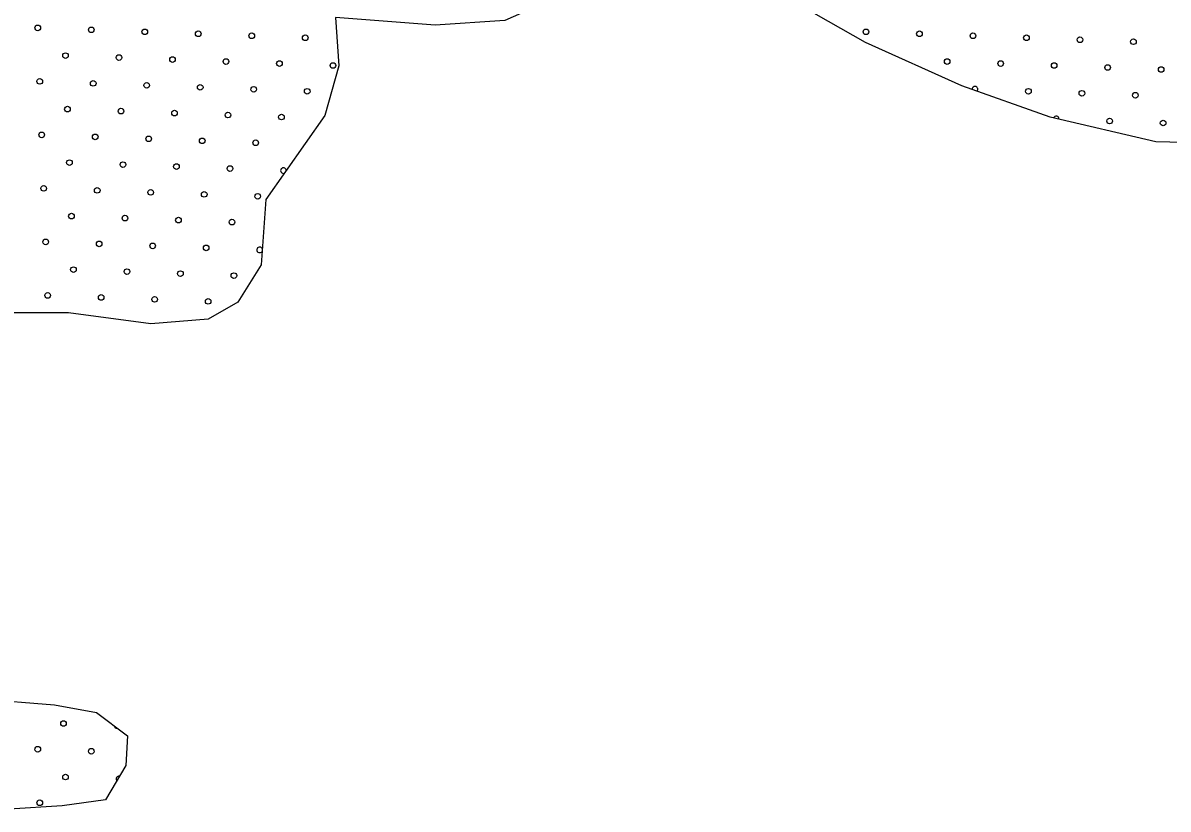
# Model space of a CAD drawing. Extents: x 1612280 to 1883141, y 560852 to 780851.
# Drawn here: x 1804356 to 1808672, y 627372 to 630334 of the extents above; entities that cross this region are included whole.
import ezdxf

# ---------------------------------------------------------------- set-up
doc = ezdxf.new("R2010")
doc.units = 0
doc.layers.add('DESIGN - SCRATCH - User 1', color=7, linetype='Continuous')
doc.layers.add('DESIGN - TRAFFIC CONTROL PERMANENT - Pavement Marking Text', color=7, linetype='Continuous')

msp = doc.modelspace()

# ---------------------------------------------------------------- linework, layer by layer
at = {"layer": 'DESIGN - SCRATCH - User 1'}
for points in [[(1808890.1, 629879.8), (1808626.6, 629885.7), (1808228.4, 629979.4), (1807894.6, 630096.6), (1807531.6, 630260.7), (1807151, 630477.5), (1806793.8, 630694.3), (1806659.1, 630747), (1806559.6, 630741.1), (1806401.5, 630588.8), (1806278.5, 630389.6), (1806173.1, 630342.7), (1805909.6, 630325.1), (1805534.8, 630354.4), (1805546.5, 630172.8), (1805493.8, 629985.3), (1805271.3, 629668.9), (1805253.8, 629422.8), (1805165.9, 629282.1), (1805054.7, 629217.7), (1804838, 629200.1), (1804527.7, 629241.1), (1804258.3, 629241.1)], [(1808890.1, 629879.8), (1808626.6, 629885.7), (1808228.4, 629979.4), (1807894.6, 630096.6), (1807531.6, 630260.7), (1807151, 630477.5), (1806793.8, 630694.3), (1806659.1, 630747), (1806559.6, 630741.1), (1806401.5, 630588.8), (1806278.5, 630389.6), (1806173.1, 630342.7), (1805909.6, 630325.1), (1805534.8, 630354.4), (1805546.5, 630172.8), (1805493.8, 629985.3), (1805271.3, 629668.9), (1805253.8, 629422.8), (1805165.9, 629282.1), (1805054.7, 629217.7), (1804838, 629200.1), (1804527.7, 629241.1), (1804258.3, 629241.1)], [(1804193.9, 627788), (1804474.9, 627764.6), (1804633.1, 627735.3), (1804750.2, 627647.4), (1804744.3, 627536), (1804668.2, 627407.1), (1804504.2, 627383.7), (1804305.1, 627372)], [(1804193.9, 627788), (1804474.9, 627764.6), (1804633.1, 627735.3), (1804750.2, 627647.4), (1804744.3, 627536), (1804668.2, 627407.1), (1804504.2, 627383.7), (1804305.1, 627372)]]:
    msp.add_lwpolyline(points, dxfattribs=at)
at = {"layer": 'DESIGN - TRAFFIC CONTROL PERMANENT - Pavement Marking Text'}
for centre in [(1804412.3, 630315.4), (1804412.3, 630315.4), (1804614, 630307.9), (1804614, 630307.9), (1804815.6, 630300.4), (1804815.6, 630300.4), (1805017.2, 630293), (1805017.2, 630293), (1807533.6, 630300.4), (1807533.6, 630300.4), (1807735.2, 630293), (1807735.2, 630293), (1805218.8, 630285.5), (1805218.8, 630285.5), (1805420.4, 630278), (1805420.4, 630278), (1807936.8, 630285.5), (1807936.8, 630285.5), (1808138.4, 630278), (1808138.4, 630278), (1808340, 630270.6), (1808340, 630270.6), (1808541.6, 630263.1), (1808541.6, 630263.1), (1804516.9, 630210.8), (1804516.9, 630210.8), (1804718.5, 630203.4), (1804718.5, 630203.4), (1804920.1, 630195.9), (1804920.1, 630195.9), (1805121.7, 630188.4), (1805121.7, 630188.4), (1805323.3, 630180.9), (1805323.3, 630180.9), (1805524.9, 630173.5), (1805524.9, 630173.5), (1807839.7, 630188.4), (1807839.7, 630188.4), (1808041.3, 630180.9), (1808041.3, 630180.9), (1808242.9, 630173.5), (1808242.9, 630173.5), (1808444.5, 630166), (1808444.5, 630166), (1808646.2, 630158.5), (1808646.2, 630158.5), (1804419.8, 630113.7), (1804419.8, 630113.7), (1804621.4, 630106.3), (1804621.4, 630106.3), (1804823, 630098.8), (1804823, 630098.8), (1805024.6, 630091.3), (1805024.6, 630091.3), (1805226.3, 630083.9), (1805226.3, 630083.9), (1805427.9, 630076.4), (1805427.9, 630076.4), (1808145.9, 630076.4), (1808145.9, 630076.4), (1808347.5, 630068.9), (1808347.5, 630068.9), (1808549.1, 630061.5), (1808549.1, 630061.5), (1804524.3, 630009.2), (1804524.3, 630009.2), (1804726, 630001.7), (1804726, 630001.7), (1804927.6, 629994.3), (1804927.6, 629994.3), (1805129.2, 629986.8), (1805129.2, 629986.8), (1805330.8, 629979.3), (1805330.8, 629979.3), (1808452, 629964.4), (1808452, 629964.4), (1808653.6, 629956.9), (1808653.6, 629956.9), (1804427.3, 629912.1), (1804427.3, 629912.1), (1804628.9, 629904.7), (1804628.9, 629904.7), (1804830.5, 629897.2), (1804830.5, 629897.2), (1805032.1, 629889.7), (1805032.1, 629889.7), (1805233.7, 629882.3), (1805233.7, 629882.3), (1804531.8, 629807.6), (1804531.8, 629807.6), (1804733.4, 629800.1), (1804733.4, 629800.1), (1804935, 629792.7), (1804935, 629792.7), (1805136.6, 629785.2), (1805136.6, 629785.2), (1804434.7, 629710.5), (1804434.7, 629710.5), (1804636.4, 629703.1), (1804636.4, 629703.1), (1804838, 629695.6), (1804838, 629695.6), (1805039.6, 629688.1), (1805039.6, 629688.1), (1805241.2, 629680.7), (1805241.2, 629680.7), (1804539.3, 629606), (1804539.3, 629606), (1804740.9, 629598.5), (1804740.9, 629598.5), (1804942.5, 629591.1), (1804942.5, 629591.1), (1805144.1, 629583.6), (1805144.1, 629583.6), (1804442.2, 629508.9), (1804442.2, 629508.9), (1804643.8, 629501.4), (1804643.8, 629501.4), (1804845.4, 629494), (1804845.4, 629494), (1805047, 629486.5), (1805047, 629486.5), (1804546.8, 629404.4), (1804546.8, 629404.4), (1804748.4, 629396.9), (1804748.4, 629396.9), (1804950, 629389.4), (1804950, 629389.4), (1805151.6, 629382), (1805151.6, 629382), (1804449.7, 629307.3), (1804449.7, 629307.3), (1804651.3, 629299.8), (1804651.3, 629299.8), (1804852.9, 629292.4), (1804852.9, 629292.4), (1805054.5, 629284.9), (1805054.5, 629284.9), (1804509.4, 627694.4), (1804509.4, 627694.4), (1804412.3, 627597.4), (1804412.3, 627597.4), (1804614, 627589.9), (1804614, 627589.9), (1804516.9, 627492.8), (1804516.9, 627492.8), (1804419.8, 627395.7), (1804419.8, 627395.7)]:
    msp.add_circle(centre, 10.6, dxfattribs=at)
for centre, start, end in [((1807944.3, 630083.9), 315.8804, 185.4272), ((1808250.4, 629971.9), 359.374, 154.128), ((1805338.3, 629777.7), 6.7464, 283.0204), ((1805248.7, 629479), 26.4689, 325.3656), ((1804711, 627687), 193.736, 272.4932), ((1804718.5, 627485.3), 79.0938, 219.7791)]:
    msp.add_arc(centre, 10.6, start, end, dxfattribs=at)

doc.saveas('drawing.dxf')
